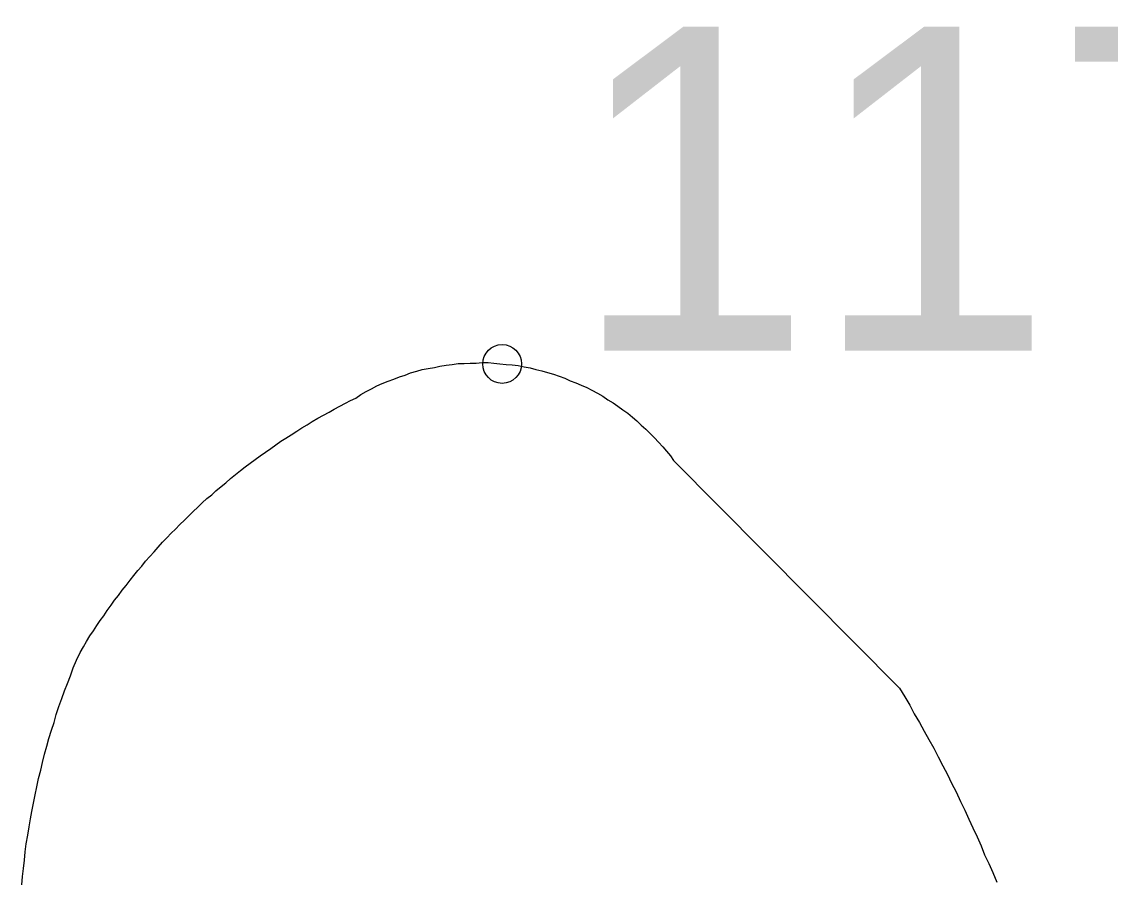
# Model space of a CAD drawing. Extents: x 6434771 to 6436222, y 5663454 to 5664782.
# Drawn here: x 6435163.426 to 6435165.948, y 5663873.029 to 5663875.01 of the extents above; entities that cross this region are included whole.
import ezdxf

# ---------------------------------------------------------------- set-up
doc = ezdxf.new("R2010")
doc.units = 0
for name, color, linetype in [('Warstwa 25', 7, 'Continuous'), ('Warstwa 34', 7, 'Continuous'), ('Warstwa 9', 7, 'Continuous')]:
    doc.layers.add(name, color=color, linetype=linetype)

msp = doc.modelspace()

# ---------------------------------------------------------------- linework, layer by layer
at = {"layer": 'Warstwa 25'}
msp.add_circle((6435164.539, 5663874.218), 0.045, dxfattribs=at)
at = {"layer": 'Warstwa 34'}
for points in [[(6435164.188, 5663874.133), (6435164.2, 5663874.139), (6435164.212, 5663874.147), (6435164.224, 5663874.154), (6435164.236, 5663874.16), (6435164.249, 5663874.167), (6435164.261, 5663874.173), (6435164.275, 5663874.178), (6435164.288, 5663874.183), (6435164.301, 5663874.188), (6435164.314, 5663874.192), (6435164.327, 5663874.197), (6435164.341, 5663874.201), (6435164.354, 5663874.205), (6435164.368, 5663874.207), (6435164.382, 5663874.21), (6435164.395, 5663874.213), (6435164.409, 5663874.215), (6435164.423, 5663874.217), (6435164.437, 5663874.219), (6435164.451, 5663874.219), (6435164.465, 5663874.22), (6435164.479, 5663874.22), (6435164.493, 5663874.221), (6435164.507, 5663874.221), (6435164.52, 5663874.22), (6435164.534, 5663874.218), (6435164.548, 5663874.217), (6435164.562, 5663874.216), (6435164.576, 5663874.214), (6435164.59, 5663874.211), (6435164.604, 5663874.209), (6435164.617, 5663874.205), (6435164.631, 5663874.202), (6435164.644, 5663874.198), (6435164.658, 5663874.194), (6435164.671, 5663874.19), (6435164.684, 5663874.185), (6435164.697, 5663874.179), (6435164.71, 5663874.174), (6435164.722, 5663874.169), (6435164.735, 5663874.163), (6435164.747, 5663874.157), (6435164.76, 5663874.15), (6435164.772, 5663874.143), (6435164.784, 5663874.135), (6435164.796, 5663874.128), (6435164.807, 5663874.12), (6435164.819, 5663874.112), (6435164.83, 5663874.104), (6435164.841, 5663874.095), (6435164.851, 5663874.086), (6435164.861, 5663874.076), (6435164.872, 5663874.067), (6435164.882, 5663874.057), (6435164.892, 5663874.047), (6435164.901, 5663874.037), (6435164.911, 5663874.026), (6435164.92, 5663874.016), (6435164.929, 5663874.005), (6435164.936, 5663873.994)], [(6435163.561, 5663873.55), (6435163.569, 5663873.563), (6435163.576, 5663873.575), (6435163.584, 5663873.588), (6435163.592, 5663873.6), (6435163.6, 5663873.612), (6435163.608, 5663873.624), (6435163.616, 5663873.635), (6435163.624, 5663873.647), (6435163.633, 5663873.659), (6435163.641, 5663873.671), (6435163.65, 5663873.682), (6435163.659, 5663873.694), (6435163.668, 5663873.705), (6435163.677, 5663873.717), (6435163.686, 5663873.728), (6435163.695, 5663873.74), (6435163.704, 5663873.75), (6435163.713, 5663873.761), (6435163.723, 5663873.772), (6435163.733, 5663873.783), (6435163.742, 5663873.794), (6435163.752, 5663873.805), (6435163.762, 5663873.815), (6435163.772, 5663873.826), (6435163.782, 5663873.835), (6435163.792, 5663873.846), (6435163.803, 5663873.856), (6435163.813, 5663873.866), (6435163.823, 5663873.876), (6435163.834, 5663873.886), (6435163.844, 5663873.896), (6435163.855, 5663873.906), (6435163.866, 5663873.915), (6435163.876, 5663873.924), (6435163.888, 5663873.934), (6435163.899, 5663873.943), (6435163.91, 5663873.953), (6435163.921, 5663873.962), (6435163.933, 5663873.971), (6435163.944, 5663873.98), (6435163.955, 5663873.988), (6435163.967, 5663873.997), (6435163.978, 5663874.005), (6435163.991, 5663874.014), (6435164.003, 5663874.022), (6435164.015, 5663874.031), (6435164.026, 5663874.039), (6435164.038, 5663874.046), (6435164.05, 5663874.054), (6435164.063, 5663874.062), (6435164.075, 5663874.07), (6435164.087, 5663874.077), (6435164.099, 5663874.085), (6435164.112, 5663874.092), (6435164.125, 5663874.099), (6435164.138, 5663874.106), (6435164.15, 5663874.113), (6435164.163, 5663874.12), (6435164.176, 5663874.127), (6435164.188, 5663874.133)], [(6435164.936, 5663873.994), (6435165.46, 5663873.467)], [(6435163.426, 5663873.012), (6435163.428, 5663873.031), (6435163.43, 5663873.05), (6435163.432, 5663873.069), (6435163.434, 5663873.088), (6435163.436, 5663873.107), (6435163.44, 5663873.127), (6435163.443, 5663873.146), (6435163.446, 5663873.165), (6435163.449, 5663873.182), (6435163.453, 5663873.201), (6435163.457, 5663873.22), (6435163.461, 5663873.239), (6435163.465, 5663873.258), (6435163.47, 5663873.277), (6435163.474, 5663873.295), (6435163.479, 5663873.314), (6435163.484, 5663873.333), (6435163.489, 5663873.351), (6435163.495, 5663873.37), (6435163.501, 5663873.388), (6435163.506, 5663873.406), (6435163.512, 5663873.425), (6435163.519, 5663873.443), (6435163.525, 5663873.461), (6435163.532, 5663873.478), (6435163.539, 5663873.496), (6435163.545, 5663873.514), (6435163.553, 5663873.532), (6435163.561, 5663873.55)], [(6435165.46, 5663873.467), (6435165.472, 5663873.447), (6435165.484, 5663873.428), (6435165.494, 5663873.408), (6435165.506, 5663873.388), (6435165.517, 5663873.368), (6435165.528, 5663873.348), (6435165.539, 5663873.328), (6435165.549, 5663873.308), (6435165.56, 5663873.287), (6435165.571, 5663873.267), (6435165.58, 5663873.247), (6435165.591, 5663873.227), (6435165.601, 5663873.205), (6435165.611, 5663873.185), (6435165.62, 5663873.164), (6435165.63, 5663873.144), (6435165.64, 5663873.123), (6435165.649, 5663873.102), (6435165.657, 5663873.081), (6435165.667, 5663873.061), (6435165.676, 5663873.04), (6435165.685, 5663873.018)]]:
    msp.add_lwpolyline(points, dxfattribs=at)
at = {"layer": 'Warstwa 9'}
for p, q in [((6435164.479, 5663874.22), (6435164.493, 5663874.221)), ((6435164.493, 5663874.221), (6435164.507, 5663874.221)), ((6435164.507, 5663874.221), (6435164.52, 5663874.22)), ((6435164.314, 5663874.192), (6435164.327, 5663874.197)), ((6435164.327, 5663874.197), (6435164.341, 5663874.201)), ((6435164.341, 5663874.201), (6435164.354, 5663874.205)), ((6435164.354, 5663874.205), (6435164.368, 5663874.207)), ((6435164.368, 5663874.207), (6435164.382, 5663874.21)), ((6435164.382, 5663874.21), (6435164.395, 5663874.213)), ((6435164.395, 5663874.213), (6435164.409, 5663874.215)), ((6435164.409, 5663874.215), (6435164.423, 5663874.217)), ((6435164.423, 5663874.217), (6435164.437, 5663874.219)), ((6435164.437, 5663874.219), (6435164.451, 5663874.219)), ((6435164.451, 5663874.219), (6435164.465, 5663874.22)), ((6435164.465, 5663874.22), (6435164.479, 5663874.22)), ((6435164.52, 5663874.22), (6435164.534, 5663874.218)), ((6435164.534, 5663874.218), (6435164.548, 5663874.217)), ((6435164.548, 5663874.217), (6435164.562, 5663874.216)), ((6435164.562, 5663874.216), (6435164.576, 5663874.214)), ((6435164.576, 5663874.214), (6435164.59, 5663874.211)), ((6435164.59, 5663874.211), (6435164.604, 5663874.209)), ((6435164.604, 5663874.209), (6435164.617, 5663874.205)), ((6435164.617, 5663874.205), (6435164.631, 5663874.202)), ((6435164.631, 5663874.202), (6435164.644, 5663874.198)), ((6435164.644, 5663874.198), (6435164.658, 5663874.194)), ((6435164.249, 5663874.167), (6435164.261, 5663874.173)), ((6435164.261, 5663874.173), (6435164.275, 5663874.178)), ((6435164.275, 5663874.178), (6435164.288, 5663874.183)), ((6435164.288, 5663874.183), (6435164.301, 5663874.188)), ((6435164.301, 5663874.188), (6435164.314, 5663874.192)), ((6435164.658, 5663874.194), (6435164.671, 5663874.19)), ((6435164.671, 5663874.19), (6435164.684, 5663874.185)), ((6435164.684, 5663874.185), (6435164.697, 5663874.179)), ((6435164.697, 5663874.179), (6435164.71, 5663874.174)), ((6435164.71, 5663874.174), (6435164.722, 5663874.169)), ((6435164.2, 5663874.139), (6435164.212, 5663874.147)), ((6435164.212, 5663874.147), (6435164.224, 5663874.154)), ((6435164.224, 5663874.154), (6435164.236, 5663874.16)), ((6435164.236, 5663874.16), (6435164.249, 5663874.167)), ((6435164.722, 5663874.169), (6435164.735, 5663874.163)), ((6435164.735, 5663874.163), (6435164.747, 5663874.157)), ((6435164.747, 5663874.157), (6435164.76, 5663874.15)), ((6435164.76, 5663874.15), (6435164.772, 5663874.143)), ((6435164.15, 5663874.113), (6435164.163, 5663874.12)), ((6435164.163, 5663874.12), (6435164.176, 5663874.127)), ((6435164.176, 5663874.127), (6435164.188, 5663874.133)), ((6435164.188, 5663874.133), (6435164.2, 5663874.139)), ((6435164.772, 5663874.143), (6435164.784, 5663874.135)), ((6435164.784, 5663874.135), (6435164.796, 5663874.128)), ((6435164.796, 5663874.128), (6435164.807, 5663874.12)), ((6435164.807, 5663874.12), (6435164.819, 5663874.112)), ((6435164.112, 5663874.092), (6435164.125, 5663874.099)), ((6435164.125, 5663874.099), (6435164.138, 5663874.106)), ((6435164.138, 5663874.106), (6435164.15, 5663874.113)), ((6435164.819, 5663874.112), (6435164.83, 5663874.104)), ((6435164.83, 5663874.104), (6435164.841, 5663874.095)), ((6435164.841, 5663874.095), (6435164.851, 5663874.086)), ((6435164.063, 5663874.062), (6435164.075, 5663874.07)), ((6435164.075, 5663874.07), (6435164.087, 5663874.077)), ((6435164.087, 5663874.077), (6435164.099, 5663874.085)), ((6435164.099, 5663874.085), (6435164.112, 5663874.092)), ((6435164.851, 5663874.086), (6435164.861, 5663874.076)), ((6435164.861, 5663874.076), (6435164.872, 5663874.067)), ((6435164.026, 5663874.039), (6435164.038, 5663874.046)), ((6435164.038, 5663874.046), (6435164.05, 5663874.054)), ((6435164.05, 5663874.054), (6435164.063, 5663874.062)), ((6435164.872, 5663874.067), (6435164.882, 5663874.057)), ((6435164.882, 5663874.057), (6435164.892, 5663874.047)), ((6435164.892, 5663874.047), (6435164.901, 5663874.037)), ((6435163.991, 5663874.014), (6435164.003, 5663874.022)), ((6435164.003, 5663874.022), (6435164.015, 5663874.031)), ((6435164.015, 5663874.031), (6435164.026, 5663874.039)), ((6435164.901, 5663874.037), (6435164.911, 5663874.026)), ((6435164.911, 5663874.026), (6435164.92, 5663874.016)), ((6435163.955, 5663873.988), (6435163.967, 5663873.997)), ((6435163.967, 5663873.997), (6435163.978, 5663874.005)), ((6435163.978, 5663874.005), (6435163.991, 5663874.014)), ((6435164.92, 5663874.016), (6435164.929, 5663874.005)), ((6435164.929, 5663874.005), (6435164.936, 5663873.994)), ((6435164.936, 5663873.994), (6435165.46, 5663873.467)), ((6435163.921, 5663873.962), (6435163.933, 5663873.971)), ((6435163.933, 5663873.971), (6435163.944, 5663873.98)), ((6435163.944, 5663873.98), (6435163.955, 5663873.988)), ((6435163.888, 5663873.934), (6435163.899, 5663873.943)), ((6435163.899, 5663873.943), (6435163.91, 5663873.953)), ((6435163.91, 5663873.953), (6435163.921, 5663873.962)), ((6435163.866, 5663873.915), (6435163.876, 5663873.924)), ((6435163.876, 5663873.924), (6435163.888, 5663873.934)), ((6435163.834, 5663873.886), (6435163.844, 5663873.896)), ((6435163.844, 5663873.896), (6435163.855, 5663873.906)), ((6435163.855, 5663873.906), (6435163.866, 5663873.915)), ((6435163.813, 5663873.866), (6435163.823, 5663873.876)), ((6435163.823, 5663873.876), (6435163.834, 5663873.886)), ((6435163.782, 5663873.835), (6435163.792, 5663873.846)), ((6435163.792, 5663873.846), (6435163.803, 5663873.856)), ((6435163.803, 5663873.856), (6435163.813, 5663873.866)), ((6435163.762, 5663873.815), (6435163.772, 5663873.826)), ((6435163.772, 5663873.826), (6435163.782, 5663873.835)), ((6435163.733, 5663873.783), (6435163.742, 5663873.794)), ((6435163.742, 5663873.794), (6435163.752, 5663873.805)), ((6435163.752, 5663873.805), (6435163.762, 5663873.815)), ((6435163.713, 5663873.761), (6435163.723, 5663873.772)), ((6435163.723, 5663873.772), (6435163.733, 5663873.783)), ((6435163.695, 5663873.74), (6435163.704, 5663873.75)), ((6435163.704, 5663873.75), (6435163.713, 5663873.761)), ((6435163.668, 5663873.705), (6435163.677, 5663873.717)), ((6435163.677, 5663873.717), (6435163.686, 5663873.728)), ((6435163.686, 5663873.728), (6435163.695, 5663873.74)), ((6435163.65, 5663873.682), (6435163.659, 5663873.694)), ((6435163.659, 5663873.694), (6435163.668, 5663873.705)), ((6435163.633, 5663873.659), (6435163.641, 5663873.671)), ((6435163.641, 5663873.671), (6435163.65, 5663873.682)), ((6435163.616, 5663873.635), (6435163.624, 5663873.647)), ((6435163.624, 5663873.647), (6435163.633, 5663873.659)), ((6435163.6, 5663873.612), (6435163.608, 5663873.624)), ((6435163.608, 5663873.624), (6435163.616, 5663873.635)), ((6435163.584, 5663873.588), (6435163.592, 5663873.6)), ((6435163.592, 5663873.6), (6435163.6, 5663873.612)), ((6435163.569, 5663873.563), (6435163.576, 5663873.575)), ((6435163.576, 5663873.575), (6435163.584, 5663873.588)), ((6435163.553, 5663873.532), (6435163.561, 5663873.55)), ((6435163.561, 5663873.55), (6435163.569, 5663873.563)), ((6435163.545, 5663873.514), (6435163.553, 5663873.532)), ((6435163.532, 5663873.478), (6435163.539, 5663873.496)), ((6435163.539, 5663873.496), (6435163.545, 5663873.514)), ((6435163.525, 5663873.461), (6435163.532, 5663873.478)), ((6435165.46, 5663873.467), (6435165.472, 5663873.447)), ((6435163.512, 5663873.425), (6435163.519, 5663873.443)), ((6435163.519, 5663873.443), (6435163.525, 5663873.461)), ((6435165.472, 5663873.447), (6435165.484, 5663873.428)), ((6435163.506, 5663873.406), (6435163.512, 5663873.425)), ((6435165.484, 5663873.428), (6435165.494, 5663873.408)), ((6435163.495, 5663873.37), (6435163.501, 5663873.388)), ((6435163.501, 5663873.388), (6435163.506, 5663873.406)), ((6435165.494, 5663873.408), (6435165.506, 5663873.388)), ((6435165.506, 5663873.388), (6435165.517, 5663873.368)), ((6435163.489, 5663873.351), (6435163.495, 5663873.37)), ((6435165.517, 5663873.368), (6435165.528, 5663873.348)), ((6435163.484, 5663873.333), (6435163.489, 5663873.351)), ((6435165.528, 5663873.348), (6435165.539, 5663873.328)), ((6435163.474, 5663873.295), (6435163.479, 5663873.314)), ((6435163.479, 5663873.314), (6435163.484, 5663873.333)), ((6435165.539, 5663873.328), (6435165.549, 5663873.308)), ((6435163.47, 5663873.277), (6435163.474, 5663873.295)), ((6435165.549, 5663873.308), (6435165.56, 5663873.287)), ((6435163.465, 5663873.258), (6435163.47, 5663873.277)), ((6435165.56, 5663873.287), (6435165.571, 5663873.267)), ((6435165.571, 5663873.267), (6435165.58, 5663873.247)), ((6435163.457, 5663873.22), (6435163.461, 5663873.239)), ((6435163.461, 5663873.239), (6435163.465, 5663873.258)), ((6435165.58, 5663873.247), (6435165.591, 5663873.227)), ((6435163.453, 5663873.201), (6435163.457, 5663873.22)), ((6435165.591, 5663873.227), (6435165.601, 5663873.205)), ((6435163.449, 5663873.182), (6435163.453, 5663873.201)), ((6435165.601, 5663873.205), (6435165.611, 5663873.185)), ((6435163.443, 5663873.146), (6435163.446, 5663873.165)), ((6435163.446, 5663873.165), (6435163.449, 5663873.182)), ((6435165.611, 5663873.185), (6435165.62, 5663873.164)), ((6435165.62, 5663873.164), (6435165.63, 5663873.144)), ((6435163.44, 5663873.127), (6435163.443, 5663873.146)), ((6435165.63, 5663873.144), (6435165.64, 5663873.123)), ((6435163.436, 5663873.107), (6435163.44, 5663873.127)), ((6435165.64, 5663873.123), (6435165.649, 5663873.102)), ((6435163.432, 5663873.069), (6435163.434, 5663873.088)), ((6435163.434, 5663873.088), (6435163.436, 5663873.107)), ((6435165.649, 5663873.102), (6435165.657, 5663873.081)), ((6435163.43, 5663873.05), (6435163.432, 5663873.069)), ((6435165.657, 5663873.081), (6435165.667, 5663873.061)), ((6435165.667, 5663873.061), (6435165.676, 5663873.04)), ((6435163.428, 5663873.031), (6435163.43, 5663873.05)), ((6435165.676, 5663873.04), (6435165.685, 5663873.018)), ((6435163.426, 5663873.012), (6435163.428, 5663873.031))]:
    msp.add_line(p, q, dxfattribs=at)

# ---------------------------------------------------------------- texts
at = {"layer": 'Warstwa 25'}
msp.add_text('117.92', height=0.75, dxfattribs=at).set_placement((6435164.6996, 5663874.249))

doc.saveas('drawing.dxf')
